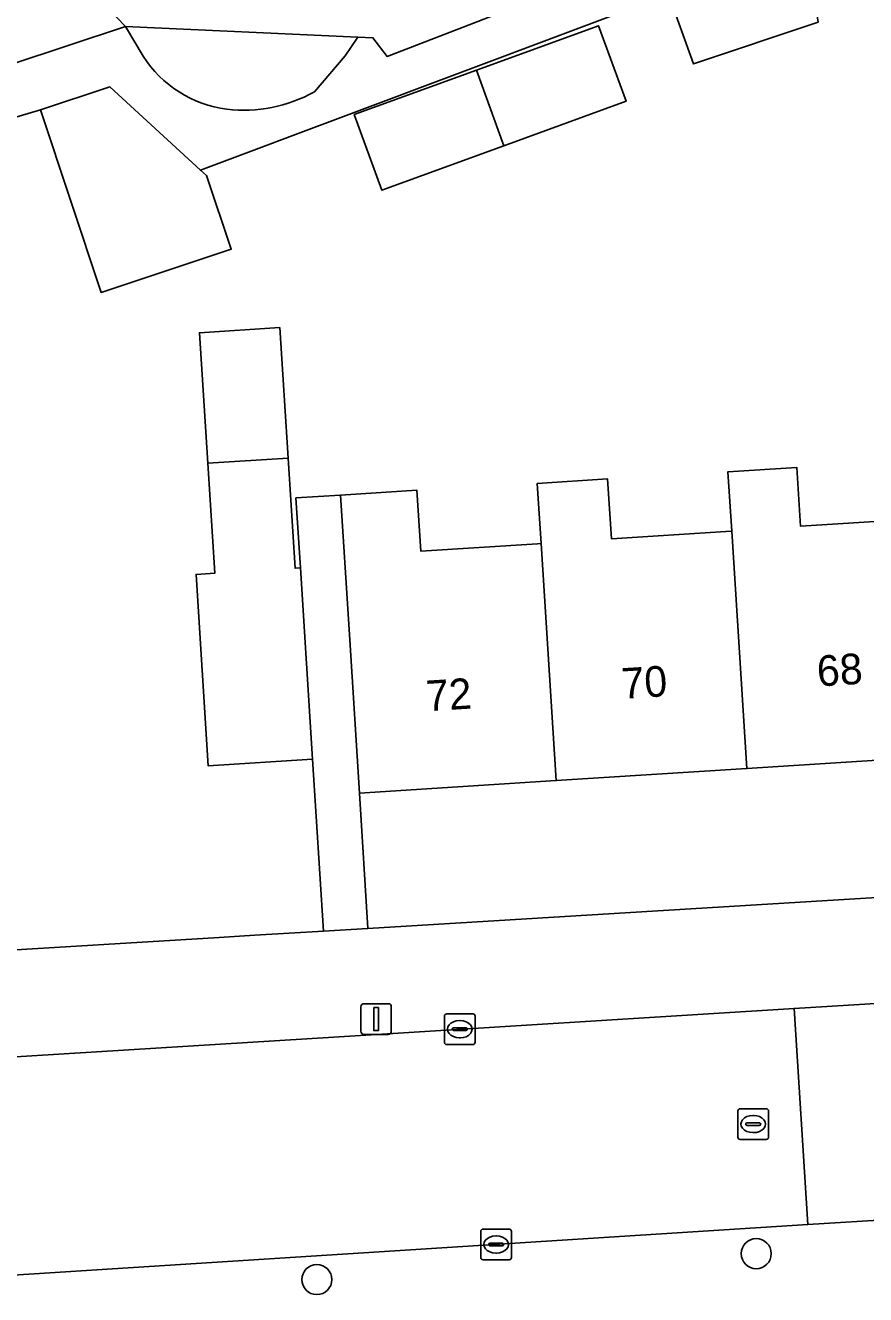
# Model space of a CAD drawing. Extents: x 159053 to 160042, y 380449 to 381423.
# Drawn here: x 159602.23 to 159629.6, y 381252.49 to 381293.84 of the extents above; entities that cross this region are included whole.
import ezdxf

# ---------------------------------------------------------------- set-up
doc = ezdxf.new("R2010")
doc.units = 0
for name, color, linetype in [('IMGEO_Boom', 7, 'Continuous'), ('IMGEO_Erf', 7, 'Continuous'), ('IMGEO_Groenvoorziening', 7, 'Continuous'), ('IMGEO_Kolk', 7, 'Continuous'), ('IMGEO_Lichtmast', 7, 'Continuous'), ('IMGEO_Pand', 7, 'Continuous'), ('IMGEO_Pand_nummerreeks', 7, 'Continuous'), ('IMGEO_Rijbaan_lokaal_open', 7, 'Continuous'), ('IMGEO_Rioolput', 7, 'Continuous'), ('IMGEO_Voetpad_open', 7, 'Continuous')]:
    doc.layers.add(name, color=color, linetype=linetype)

msp = doc.modelspace()

# ---------------------------------------------------------------- linework, layer by layer
at = {"layer": 'IMGEO_Boom'}
for centre in [(159626.042, 381253.823), (159611.726, 381252.978)]:
    msp.add_circle(centre, 0.489, dxfattribs=at)
at = {"layer": 'IMGEO_Erf'}
for points in [[(159599.66, 381299.862), (159605.492, 381293.805), (159613.057, 381293.464), (159613.555, 381293.442), (159614.013, 381292.829), (159639.187, 381302.555)], [(159628.064, 381293.942), (159623.993, 381292.585), (159623.182, 381294.856), (159612.853, 381290.974), (159607.935, 381289.125), (159608.129, 381288.947), (159608.937, 381286.549), (159604.698, 381285.144), (159602.726, 381291.091), (159595.72, 381289.016)], [(159592.783, 381263.173), (159608.543, 381264.128), (159609.704, 381264.199), (159611.944, 381264.335), (159611.588, 381269.933), (159608.188, 381269.717), (159607.792, 381275.952), (159608.398, 381275.99), (159608.17, 381279.58), (159607.9, 381283.829), (159610.52, 381283.996), (159610.79, 381279.747), (159611.018, 381276.157), (159611.192, 381276.168), (159611.047, 381278.444), (159612.502, 381278.536), (159614.987, 381278.694), (159615.112, 381276.713), (159618.912, 381276.954), (159619.031, 381276.962), (159618.906, 381278.921), (159621.198, 381279.067), (159621.322, 381277.116), (159625.055, 381277.353), (159625.243, 381277.365), (159625.119, 381279.298), (159627.364, 381279.44), (159627.486, 381277.526), (159630.778, 381277.736)]]:
    msp.add_lwpolyline(points, dxfattribs=at)
for points in [[(159620.905, 381293.832), (159621.802, 381291.369), (159617.823, 381289.92), (159613.843, 381288.472), (159612.947, 381290.936), (159616.926, 381292.384)], [(159632.213, 381270.041), (159625.74, 381269.63), (159619.525, 381269.235), (159613.119, 381268.828), (159613.386, 381264.422), (159632.473, 381265.579)]]:
    msp.add_lwpolyline(points, close=True, dxfattribs=at)
at = {"layer": 'IMGEO_Groenvoorziening'}
for points in [[(159613.057, 381293.464), (159605.492, 381293.805), (159606.066, 381292.841)], [(159611.646, 381291.675), (159612.65, 381292.854), (159613.057, 381293.464)]]:
    msp.add_lwpolyline(points, dxfattribs=at)
for centre, radius, start, end in [((159609.294, 381294.91), 3.834, 212.6567, 262.4445), ((159609.324, 381295.903), 4.824, 263.6436, 298.7756)]:
    msp.add_arc(centre, radius, start, end, dxfattribs=at)
at = {"layer": 'IMGEO_Kolk'}
for p, q in [((159615.881, 381260.71), (159615.881, 381261.562)), ((159615.956, 381261.636), (159616.808, 381261.636)), ((159616.882, 381261.562), (159616.882, 381260.71)), ((159616.14, 381261.13), (159616.14, 381261.142)), ((159616.183, 381261.179), (159616.581, 381261.179)), ((159616.369, 381261.416), (159616.394, 381261.416)), ((159616.624, 381261.142), (159616.624, 381261.13)), ((159616.578, 381261.093), (159616.18, 381261.093)), ((159616.392, 381260.856), (159616.367, 381260.856)), ((159616.808, 381260.636), (159615.956, 381260.636)), ((159617.067, 381253.696), (159617.067, 381254.548)), ((159617.142, 381254.622), (159617.994, 381254.622)), ((159618.068, 381254.548), (159618.068, 381253.696)), ((159617.326, 381254.116), (159617.326, 381254.128)), ((159617.369, 381254.165), (159617.767, 381254.165)), ((159617.555, 381254.402), (159617.58, 381254.402)), ((159617.81, 381254.128), (159617.81, 381254.116)), ((159617.764, 381254.079), (159617.366, 381254.079)), ((159617.578, 381253.842), (159617.553, 381253.842)), ((159617.994, 381253.622), (159617.142, 381253.622))]:
    msp.add_line(p, q, dxfattribs=at)
for points in [[(159615.881, 381260.71), (159615.881, 381261.562)], [(159615.956, 381261.636), (159616.808, 381261.636)], [(159616.882, 381261.562), (159616.882, 381260.71)], [(159616.808, 381260.636), (159615.956, 381260.636)], [(159617.067, 381253.696), (159617.067, 381254.548)], [(159617.142, 381254.622), (159617.994, 381254.622)], [(159618.068, 381254.548), (159618.068, 381253.696)], [(159617.994, 381253.622), (159617.142, 381253.622)]]:
    msp.add_lwpolyline(points, dxfattribs=at)
for centre, radius, start, end in [((159615.958, 381261.56), 0.0765, 91.552, 178.448), ((159615.958, 381261.56), 0.0765, 91.552, 178.448), ((159616.806, 381261.56), 0.0765, 1.552, 88.448), ((159616.806, 381261.56), 0.0765, 1.552, 88.448), ((159616.18, 381261.139), 0.0403, 85.8775, 175.7526), ((159616.177, 381261.129), 0.0366, 178.938, 274.7102), ((159616.581, 381261.136), 0.043, 264.8664, 352.4533), ((159616.585, 381261.141), 0.0386, 1.7309, 96.639), ((159615.958, 381260.712), 0.0765, 181.552, 268.448), ((159615.958, 381260.712), 0.0765, 181.552, 268.448), ((159616.806, 381260.712), 0.0765, 271.552, 358.448), ((159616.806, 381260.712), 0.0765, 271.552, 358.448), ((159617.144, 381254.546), 0.0765, 91.552, 178.448), ((159617.144, 381254.546), 0.0765, 91.552, 178.448), ((159617.992, 381254.546), 0.0765, 1.552, 88.448), ((159617.992, 381254.546), 0.0765, 1.552, 88.448), ((159617.366, 381254.125), 0.0403, 85.8775, 175.7526), ((159617.363, 381254.115), 0.0366, 178.938, 274.7102), ((159617.767, 381254.122), 0.043, 264.8664, 352.4533), ((159617.771, 381254.127), 0.0386, 1.7309, 96.639), ((159617.144, 381253.698), 0.0765, 181.552, 268.448), ((159617.144, 381253.698), 0.0765, 181.552, 268.448), ((159617.992, 381253.698), 0.0765, 271.552, 358.448), ((159617.992, 381253.698), 0.0765, 271.552, 358.448)]:
    msp.add_arc(centre, radius, start, end, dxfattribs=at)
for centre, major_axis, ratio, start_param, end_param in [((159616.368, 381261.136), (-0.387, 0.002), 0.722429, 4.712389, 7.853982), ((159616.393, 381261.136), (-0.39, 0.002), 0.717154, 1.570796, 4.712389), ((159617.554, 381254.122), (-0.387, 0.002), 0.722429, 4.712389, 7.853982), ((159617.579, 381254.122), (-0.39, 0.002), 0.717154, 1.570796, 4.712389)]:
    msp.add_ellipse(centre, major_axis=major_axis, ratio=ratio, start_param=start_param, end_param=end_param, dxfattribs=at)
at = {"layer": 'IMGEO_Lichtmast'}
for p, q in [((159613.262, 381261.968), (159614.052, 381261.968)), ((159614.052, 381261.968), (159613.262, 381261.968)), ((159613.162, 381261.068), (159613.162, 381261.868)), ((159613.162, 381261.868), (159613.162, 381261.068)), ((159614.152, 381261.868), (159614.152, 381261.068)), ((159614.152, 381261.068), (159614.152, 381261.868)), ((159614.052, 381260.968), (159613.262, 381260.968)), ((159613.262, 381260.968), (159614.052, 381260.968))]:
    msp.add_line(p, q, dxfattribs=at)
msp.add_lwpolyline([(159613.582, 381261.843), (159613.732, 381261.843), (159613.732, 381261.093), (159613.582, 381261.093), (159613.582, 381261.843)], dxfattribs=at)
for centre, start, end in [((159613.262, 381261.868), 90, 180), ((159613.262, 381261.868), 90, 180), ((159614.052, 381261.868), 0, 90), ((159614.052, 381261.868), 360, 90), ((159613.262, 381261.068), 180, 270), ((159613.262, 381261.068), 180, 270), ((159614.052, 381261.068), 270, 0), ((159614.052, 381261.068), 270, 0)]:
    msp.add_arc(centre, 0.1, start, end, dxfattribs=at)
at = {"layer": 'IMGEO_Pand'}
for points in [[(159594.243, 381290.076), (159605.492, 381293.805), (159599.66, 381299.862), (159591.857, 381297.275)], [(159628.064, 381293.942), (159628.003, 381294.289), (159627.265, 381296.217), (159623.182, 381294.856), (159623.993, 381292.585)], [(159616.926, 381292.384), (159617.823, 381289.92), (159621.802, 381291.369), (159620.905, 381293.832)], [(159616.926, 381292.384), (159612.947, 381290.936), (159613.843, 381288.472), (159617.823, 381289.92)], [(159607.935, 381289.125), (159604.98, 381291.839), (159602.726, 381291.091), (159604.698, 381285.144), (159608.937, 381286.549), (159608.129, 381288.947)], [(159610.79, 381279.747), (159610.52, 381283.996), (159607.9, 381283.829), (159608.17, 381279.58)], [(159611.192, 381276.168), (159611.018, 381276.157), (159610.79, 381279.747), (159608.17, 381279.58), (159608.398, 381275.99), (159607.792, 381275.952), (159608.188, 381269.717), (159611.588, 381269.933)], [(159630.996, 381277.704), (159630.987, 381277.749), (159630.778, 381277.736), (159627.486, 381277.526), (159627.364, 381279.44), (159625.119, 381279.298), (159625.243, 381277.365), (159625.74, 381269.63), (159632.213, 381270.041), (159632.1, 381271.838), (159631.796, 381274.735)], [(159625.243, 381277.365), (159625.055, 381277.353), (159621.322, 381277.116), (159621.198, 381279.067), (159618.906, 381278.921), (159619.031, 381276.962), (159619.525, 381269.235), (159625.74, 381269.63)], [(159619.031, 381276.962), (159618.912, 381276.954), (159615.112, 381276.713), (159614.987, 381278.694), (159612.502, 381278.536), (159612.802, 381273.818), (159613.119, 381268.828), (159619.525, 381269.235)]]:
    msp.add_lwpolyline(points, close=True, dxfattribs=at)
at = {"layer": 'IMGEO_Rijbaan_lokaal_open'}
msp.add_lwpolyline([(159630.555, 381254.948), (159630.108, 381261.989), (159627.274, 381261.813), (159627.721, 381254.768)], close=True, dxfattribs=at)
msp.add_lwpolyline([(159593.82, 381252.614), (159627.721, 381254.768), (159627.274, 381261.813), (159612.284, 381260.88), (159608.584, 381260.65), (159594.006, 381259.743)], dxfattribs=at)
at = {"layer": 'IMGEO_Rioolput'}
for p, q in [((159625.443, 381257.62), (159625.443, 381258.472)), ((159625.518, 381258.546), (159626.37, 381258.546)), ((159625.931, 381258.326), (159625.956, 381258.326)), ((159626.444, 381258.472), (159626.444, 381257.62)), ((159625.702, 381258.04), (159625.702, 381258.052)), ((159626.14, 381258.003), (159625.742, 381258.003)), ((159625.745, 381258.089), (159626.143, 381258.089)), ((159626.186, 381258.052), (159626.186, 381258.04)), ((159626.37, 381257.546), (159625.518, 381257.546)), ((159625.954, 381257.766), (159625.929, 381257.766))]:
    msp.add_line(p, q, dxfattribs=at)
for points in [[(159625.443, 381257.62), (159625.443, 381258.472)], [(159625.518, 381258.546), (159626.37, 381258.546)], [(159626.444, 381258.472), (159626.444, 381257.62)], [(159626.37, 381257.546), (159625.518, 381257.546)]]:
    msp.add_lwpolyline(points, dxfattribs=at)
for centre, radius, start, end in [((159625.52, 381258.47), 0.0765, 91.552, 178.448), ((159625.52, 381258.47), 0.0765, 91.552, 178.448), ((159626.368, 381258.47), 0.0765, 1.552, 88.448), ((159626.368, 381258.47), 0.0765, 1.552, 88.448), ((159625.742, 381258.049), 0.0403, 85.8775, 175.7526), ((159625.739, 381258.039), 0.0366, 178.938, 274.7102), ((159626.143, 381258.046), 0.043, 264.8664, 352.4533), ((159626.147, 381258.051), 0.0386, 1.7309, 96.639), ((159625.52, 381257.622), 0.0765, 181.552, 268.448), ((159625.52, 381257.622), 0.0765, 181.552, 268.448), ((159626.368, 381257.622), 0.0765, 271.552, 358.448), ((159626.368, 381257.622), 0.0765, 271.552, 358.448)]:
    msp.add_arc(centre, radius, start, end, dxfattribs=at)
for centre, major_axis, ratio, start_param, end_param in [((159625.93, 381258.046), (-0.387, 0.002), 0.722429, 4.712389, 7.853982), ((159625.955, 381258.046), (-0.39, 0.002), 0.717154, 1.570796, 4.712389)]:
    msp.add_ellipse(centre, major_axis=major_axis, ratio=ratio, start_param=start_param, end_param=end_param, dxfattribs=at)
at = {"layer": 'IMGEO_Voetpad_open'}
for points in [[(159631.013, 381297.466), (159633.927, 381298.559), (159633.84, 381298.791), (159638.065, 381300.377), (159639.78, 381301.021), (159639.187, 381302.555), (159614.013, 381292.829), (159613.555, 381293.442), (159613.057, 381293.464), (159612.65, 381292.854), (159611.646, 381291.675)], [(159606.066, 381292.841), (159605.492, 381293.805), (159594.243, 381290.076), (159585.783, 381287.272), (159584.852, 381289.503), (159580.986, 381287.89), (159582.388, 381284.596), (159586.256, 381285.879), (159591.003, 381287.453), (159595.72, 381289.016), (159602.726, 381291.091), (159604.98, 381291.839), (159607.935, 381289.125), (159612.853, 381290.974), (159623.182, 381294.856), (159627.265, 381296.217), (159631.013, 381297.466)], [(159666.9, 381267.757), (159667.344, 381268.175), (159669.52, 381270.225), (159667.86, 381276.518), (159666.934, 381280.27), (159663.996, 381279.571), (159662.57, 381279.261), (159662.985, 381277.455), (159632.213, 381270.041), (159632.473, 381265.579), (159613.386, 381264.422), (159611.944, 381264.335), (159609.704, 381264.199), (159608.543, 381264.128), (159592.783, 381263.173)], [(159591.452, 381263.684), (159594.006, 381259.743), (159608.584, 381260.65), (159612.284, 381260.88), (159627.274, 381261.813), (159630.108, 381261.989), (159657.358, 381263.685)], [(159680.215, 381258.02), (159654.911, 381256.496), (159642.977, 381255.738), (159640.022, 381255.55), (159638.23, 381255.436), (159634.924, 381255.226), (159630.555, 381254.948), (159627.721, 381254.768), (159593.82, 381252.614)]]:
    msp.add_lwpolyline(points, dxfattribs=at)
msp.add_lwpolyline([(159612.802, 381273.818), (159612.502, 381278.536), (159611.047, 381278.444), (159611.192, 381276.168), (159611.588, 381269.933), (159611.944, 381264.335), (159613.386, 381264.422), (159613.119, 381268.828)], close=True, dxfattribs=at)
for centre, radius, start, end in [((159609.294, 381294.91), 3.834, 212.6567, 262.4445), ((159609.324, 381295.903), 4.824, 263.6436, 298.7756)]:
    msp.add_arc(centre, radius, start, end, dxfattribs=at)

# ---------------------------------------------------------------- texts
at = {"layer": 'IMGEO_Pand_nummerreeks'}
for s, p in [('68', (159628.049, 381272.301)), ('70', (159621.684, 381271.897)), ('72', (159615.313, 381271.492))]:
    msp.add_text(s, height=1, rotation=3.6326, dxfattribs=at).set_placement(p)

doc.saveas('drawing.dxf')
